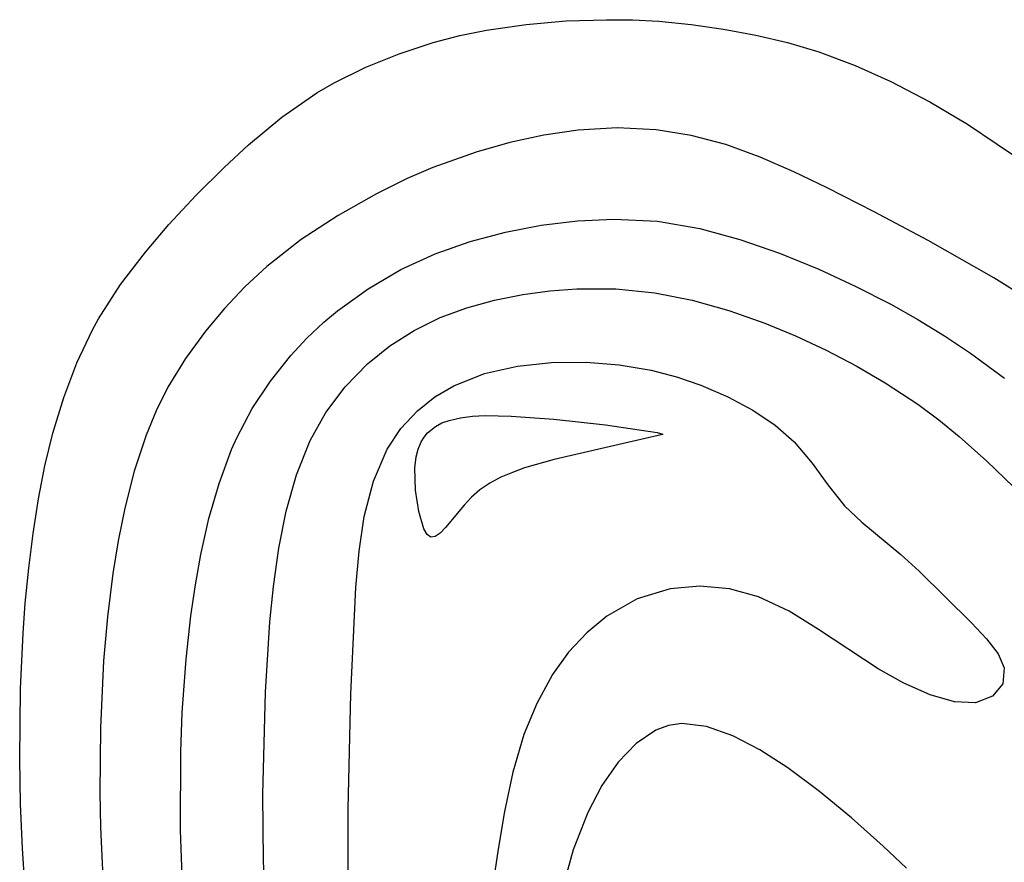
# Model space of a CAD drawing. Header units: metres. Extents: x 1073367 to 1082519, y 1569854 to 1574957.
# Tile 820 of 1056: x 1081741 to 1081783, y 1571875 to 1571911. Entities that reach past the tile are written whole.
import ezdxf

# ---------------------------------------------------------------- set-up
doc = ezdxf.new("R2010")
doc.units = ezdxf.units.M
doc.layers.add('CGG_CurvaNivelLidar_v1', color=253, linetype='Continuous', lineweight=30)

msp = doc.modelspace()

# ---------------------------------------------------------------- linework, layer by layer
at = {"layer": 'CGG_CurvaNivelLidar_v1'}
for p, q in [((1081760.9192, 1571910.8034, 76.5), (1081762.6273, 1571911.0516, 76.5)), ((1081762.6273, 1571911.0516, 76.5), (1081764.3533, 1571911.1974, 76.5)), ((1081764.3533, 1571911.1974, 76.5), (1081766.0867, 1571911.252, 76.5)), ((1081766.0867, 1571911.252, 76.5), (1081767.2168, 1571911.2396, 76.5)), ((1081767.2168, 1571911.2396, 76.5), (1081768.3438, 1571911.1835, 76.5)), ((1081768.3438, 1571911.1835, 76.5), (1081769.7445, 1571911.0459, 76.5)), ((1081769.7445, 1571911.0459, 76.5), (1081771.1353, 1571910.8448, 76.5)), ((1081771.1353, 1571910.8448, 76.5), (1081772.5252, 1571910.5875, 76.5)), ((1081758.6172, 1571910.2679, 76.5), (1081759.7593, 1571910.5644, 76.5)), ((1081759.7593, 1571910.5644, 76.5), (1081760.9192, 1571910.8034, 76.5)), ((1081772.5252, 1571910.5875, 76.5), (1081773.8964, 1571910.2674, 76.5)), ((1081757.1424, 1571909.7874, 76.5), (1081758.6172, 1571910.2679, 76.5)), ((1081773.8964, 1571910.2674, 76.5), (1081775.2418, 1571909.8694, 76.5)), ((1081755.7133, 1571909.2084, 76.5), (1081757.1424, 1571909.7874, 76.5)), ((1081775.2418, 1571909.8694, 76.5), (1081776.8126, 1571909.2758, 76.5)), ((1081754.3404, 1571908.5299, 76.5), (1081755.7133, 1571909.2084, 76.5)), ((1081776.8126, 1571909.2758, 76.5), (1081778.3443, 1571908.582, 76.5)), ((1081753.5976, 1571908.1005, 76.5), (1081754.3404, 1571908.5299, 76.5)), ((1081778.3443, 1571908.582, 76.5), (1081780.0286, 1571907.7132, 76.5)), ((1081752.0858, 1571907.049, 76.5), (1081753.5976, 1571908.1005, 76.5)), ((1081780.0286, 1571907.7132, 76.5), (1081781.6567, 1571906.7548, 76.5)), ((1081750.659, 1571905.8596, 76.5), (1081752.0858, 1571907.049, 76.5)), ((1081766.5522, 1571906.587, 76), (1081764.8696, 1571906.4891, 76)), ((1081768.2271, 1571906.5077, 76), (1081766.5522, 1571906.587, 76)), ((1081781.6567, 1571906.7548, 76.5), (1081785.0778, 1571904.435, 76.5)), ((1081763.3926, 1571906.2725, 76), (1081761.9245, 1571905.9526, 76)), ((1081764.8696, 1571906.4891, 76), (1081763.3926, 1571906.2725, 76)), ((1081769.7445, 1571906.2635, 76), (1081768.2271, 1571906.5077, 76)), ((1081771.2376, 1571905.8663, 76), (1081769.7445, 1571906.2635, 76)), ((1081749.5972, 1571904.8767, 76.5), (1081750.659, 1571905.8596, 76.5)), ((1081761.9245, 1571905.9526, 76), (1081760.4711, 1571905.5438, 76)), ((1081772.7101, 1571905.3305, 76), (1081771.2376, 1571905.8663, 76)), ((1081760.4711, 1571905.5438, 76), (1081758.5963, 1571904.8808, 76)), ((1081774.1632, 1571904.6958, 76), (1081772.7101, 1571905.3305, 76)), ((1081748.3991, 1571903.6839, 76.5), (1081749.5972, 1571904.8767, 76.5)), ((1081758.5963, 1571904.8808, 76), (1081757.4985, 1571904.4083, 76)), ((1081775.6089, 1571904.0001, 76), (1081774.1632, 1571904.6958, 76)), ((1081757.4985, 1571904.4083, 76), (1081756.1762, 1571903.7495, 76)), ((1081747.2192, 1571902.421, 76.5), (1081748.3991, 1571903.6839, 76.5)), ((1081756.1762, 1571903.7495, 76), (1081754.5179, 1571902.8115, 76)), ((1081777.6329, 1571902.976, 76), (1081775.6089, 1571904.0001, 76)), ((1081754.5179, 1571902.8115, 76), (1081752.9278, 1571901.7727, 76)), ((1081779.9593, 1571901.739, 76), (1081777.6329, 1571902.976, 76)), ((1081746.2033, 1571901.2382, 76.5), (1081747.2192, 1571902.421, 76.5)), ((1081761.7302, 1571902.0969, 75.5), (1081763.2764, 1571902.396, 75.5)), ((1081763.2764, 1571902.396, 75.5), (1081764.8389, 1571902.5875, 75.5)), ((1081764.8389, 1571902.5875, 75.5), (1081766.4074, 1571902.6602, 75.5)), ((1081766.4074, 1571902.6602, 75.5), (1081768.2865, 1571902.5629, 75.5)), ((1081768.2865, 1571902.5629, 75.5), (1081770.117, 1571902.246, 75.5)), ((1081760.2122, 1571901.6934, 75.5), (1081761.7302, 1571902.0969, 75.5)), ((1081770.117, 1571902.246, 75.5), (1081771.8445, 1571901.777, 75.5)), ((1081752.9278, 1571901.7727, 76), (1081751.4374, 1571900.6131, 76)), ((1081758.7055, 1571901.1656, 75.5), (1081760.2122, 1571901.6934, 75.5)), ((1081771.8445, 1571901.777, 75.5), (1081773.5549, 1571901.1838, 75.5)), ((1081782.7899, 1571900.1219, 76), (1081779.9593, 1571901.739, 76)), ((1081745.1321, 1571899.8394, 76.5), (1081746.2033, 1571901.2382, 76.5)), ((1081757.2169, 1571900.4788, 75.5), (1081758.7055, 1571901.1656, 75.5)), ((1081773.5549, 1571901.1838, 75.5), (1081775.2462, 1571900.4934, 75.5)), ((1081751.4374, 1571900.6131, 76), (1081750.4951, 1571899.7405, 76)), ((1081755.8049, 1571899.6559, 75.5), (1081757.2169, 1571900.4788, 75.5)), ((1081775.2462, 1571900.4934, 75.5), (1081776.8091, 1571899.7737, 75.5)), ((1081744.1888, 1571898.365, 76.5), (1081745.1321, 1571899.8394, 76.5)), ((1081784.2193, 1571899.222, 76), (1081782.7899, 1571900.1219, 76)), ((1081750.4951, 1571899.7405, 76), (1081749.6144, 1571898.8083, 76)), ((1081754.4828, 1571898.706, 75.5), (1081755.8049, 1571899.6559, 75.5)), ((1081761.2573, 1571899.1636, 75), (1081762.4873, 1571899.4071, 75)), ((1081762.4873, 1571899.4071, 75), (1081763.6442, 1571899.5633, 75)), ((1081763.6442, 1571899.5633, 75), (1081764.8155, 1571899.6514, 75)), ((1081764.8155, 1571899.6514, 75), (1081766.4971, 1571899.6492, 75)), ((1081766.4971, 1571899.6492, 75), (1081768.1798, 1571899.486, 75)), ((1081768.1798, 1571899.486, 75), (1081769.7769, 1571899.1702, 75)), ((1081776.8091, 1571899.7737, 75.5), (1081778.3458, 1571898.9874, 75.5)), ((1081760.0623, 1571898.8357, 75), (1081761.2573, 1571899.1636, 75)), ((1081769.7769, 1571899.1702, 75), (1081771.3578, 1571898.7228, 75)), ((1081778.3458, 1571898.9874, 75.5), (1081779.5191, 1571898.3283, 75.5)), ((1081749.6144, 1571898.8083, 76), (1081748.794, 1571897.8252, 76)), ((1081753.8963, 1571898.214, 75.5), (1081754.4828, 1571898.706, 75.5)), ((1081758.9143, 1571898.4106, 75), (1081760.0623, 1571898.8357, 75)), ((1081771.3578, 1571898.7228, 75), (1081772.9195, 1571898.17, 75)), ((1081743.9277, 1571897.8859, 76.5), (1081744.1888, 1571898.365, 76.5)), ((1081753.1668, 1571897.5229, 75.5), (1081753.8963, 1571898.214, 75.5)), ((1081757.7907, 1571897.8566, 75), (1081758.9143, 1571898.4106, 75)), ((1081772.9195, 1571898.17, 75), (1081774.2428, 1571897.6244, 75)), ((1081779.5191, 1571898.3283, 75.5), (1081780.6681, 1571897.6267, 75.5)), ((1081743.2548, 1571896.4589, 76.5), (1081743.9277, 1571897.8859, 76.5)), ((1081748.794, 1571897.8252, 76), (1081747.9364, 1571896.6483, 76)), ((1081756.7411, 1571897.1903, 75), (1081757.7907, 1571897.8566, 75)), ((1081752.484, 1571896.7855, 75.5), (1081753.1668, 1571897.5229, 75.5)), ((1081774.2428, 1571897.6244, 75), (1081775.5607, 1571897.0115, 75)), ((1081780.6681, 1571897.6267, 75.5), (1081781.788, 1571896.8799, 75.5)), ((1081755.7772, 1571896.4162, 75), (1081756.7411, 1571897.1903, 75)), ((1081775.5607, 1571897.0115, 75), (1081776.8513, 1571896.3397, 75)), ((1081781.788, 1571896.8799, 75.5), (1081783.2456, 1571895.7987, 75.5)), ((1081742.6868, 1571894.9719, 76.5), (1081743.2548, 1571896.4589, 76.5)), ((1081747.9364, 1571896.6483, 76), (1081747.1793, 1571895.407, 76)), ((1081751.5995, 1571895.6738, 75.5), (1081752.484, 1571896.7855, 75.5)), ((1081754.8175, 1571895.4283, 75), (1081755.7772, 1571896.4162, 75)), ((1081762.2457, 1571896.3229, 74.5), (1081763.7164, 1571896.4754, 74.5)), ((1081763.7164, 1571896.4754, 74.5), (1081765.2197, 1571896.4849, 74.5)), ((1081765.2197, 1571896.4849, 74.5), (1081766.6293, 1571896.3762, 74.5)), ((1081759.5034, 1571895.4761, 74.5), (1081760.8218, 1571895.9977, 74.5)), ((1081760.8218, 1571895.9977, 74.5), (1081762.2457, 1571896.3229, 74.5)), ((1081766.6293, 1571896.3762, 74.5), (1081768.0172, 1571896.1458, 74.5)), ((1081768.0172, 1571896.1458, 74.5), (1081769.1077, 1571895.8626, 74.5)), ((1081776.8513, 1571896.3397, 75), (1081778.1083, 1571895.6076, 75)), ((1081750.8159, 1571894.4872, 75.5), (1081751.5995, 1571895.6738, 75.5)), ((1081769.1077, 1571895.8626, 74.5), (1081770.1588, 1571895.5026, 74.5)), ((1081778.1083, 1571895.6076, 75), (1081779.5088, 1571894.6808, 75)), ((1081747.1793, 1571895.407, 76), (1081746.6727, 1571894.3935, 76)), ((1081753.9897, 1571894.3239, 75), (1081754.8175, 1571895.4283, 75)), ((1081758.6816, 1571894.9901, 74.5), (1081759.5034, 1571895.4761, 74.5)), ((1081770.1588, 1571895.5026, 74.5), (1081771.3232, 1571894.9998, 74.5)), ((1081742.2158, 1571893.436, 76.5), (1081742.6868, 1571894.9719, 76.5)), ((1081757.9416, 1571894.4007, 74.5), (1081758.6816, 1571894.9901, 74.5)), ((1081771.3232, 1571894.9998, 74.5), (1081772.3991, 1571894.4203, 74.5)), ((1081746.6727, 1571894.3935, 76), (1081746.2359, 1571893.3418, 76)), ((1081750.1459, 1571893.2288, 75.5), (1081750.8159, 1571894.4872, 75.5)), ((1081753.3065, 1571893.1145, 75), (1081753.9897, 1571894.3239, 75)), ((1081757.2261, 1571893.626, 74.5), (1081757.9416, 1571894.4007, 74.5)), ((1081772.3991, 1571894.4203, 74.5), (1081773.362, 1571893.7713, 74.5)), ((1081779.5088, 1571894.6808, 75), (1081780.4159, 1571894.005, 75)), ((1081758.7114, 1571893.7187, 74), (1081758.9954, 1571893.8694, 74)), ((1081758.9954, 1571893.8694, 74), (1081759.3074, 1571893.9842, 74)), ((1081759.3074, 1571893.9842, 74), (1081759.7915, 1571894.0956, 74)), ((1081759.7915, 1571894.0956, 74), (1081760.3091, 1571894.1585, 74)), ((1081760.3091, 1571894.1585, 74), (1081760.8504, 1571894.1855, 74)), ((1081760.8504, 1571894.1855, 74), (1081761.9777, 1571894.1682, 74)), ((1081761.9777, 1571894.1682, 74), (1081763.8211, 1571894.0328, 74)), ((1081763.8211, 1571894.0328, 74), (1081766.0399, 1571893.7846, 74)), ((1081780.4159, 1571894.005, 75), (1081781.2933, 1571893.2913, 75)), ((1081741.8725, 1571892.0287, 76.5), (1081742.2158, 1571893.436, 76.5)), ((1081756.6372, 1571892.7394, 74.5), (1081757.2261, 1571893.626, 74.5)), ((1081758.2253, 1571893.2626, 74), (1081758.3778, 1571893.4462, 74)), ((1081758.3778, 1571893.4462, 74), (1081758.7114, 1571893.7187, 74)), ((1081766.0399, 1571893.7846, 74), (1081767.8861, 1571893.5238, 74)), ((1081767.8861, 1571893.5238, 74), (1081768.2691, 1571893.4535, 74)), ((1081768.2691, 1571893.4535, 74), (1081768.5187, 1571893.3826, 74)), ((1081773.362, 1571893.7713, 74.5), (1081774.1831, 1571893.0566, 74.5)), ((1081746.2359, 1571893.3418, 76), (1081745.7233, 1571891.7919, 76)), ((1081749.9205, 1571892.7234, 75.5), (1081750.1459, 1571893.2288, 75.5)), ((1081752.7187, 1571891.6372, 75), (1081753.3065, 1571893.1145, 75)), ((1081757.9686, 1571892.748, 74), (1081758.0989, 1571893.0586, 74)), ((1081758.0989, 1571893.0586, 74), (1081758.2253, 1571893.2626, 74)), ((1081768.5, 1571893.3749, 74), (1081763.8332, 1571892.2999, 74)), ((1081768.5187, 1571893.3826, 74), (1081768.5, 1571893.3749, 74)), ((1081774.1831, 1571893.0566, 74.5), (1081774.9589, 1571892.1389, 74.5)), ((1081781.2933, 1571893.2913, 75), (1081782.4874, 1571892.2277, 75)), ((1081749.3805, 1571891.268, 75.5), (1081749.9205, 1571892.7234, 75.5)), ((1081756.0391, 1571891.3576, 74.5), (1081756.6372, 1571892.7394, 74.5)), ((1081757.8834, 1571892.4112, 74), (1081757.9686, 1571892.748, 74)), ((1081757.8282, 1571891.9441, 74), (1081757.8834, 1571892.4112, 74)), ((1081763.8332, 1571892.2999, 74), (1081762.5585, 1571891.9329, 74)), ((1081782.4874, 1571892.2277, 75), (1081783.6424, 1571891.1214, 75)), ((1081741.5922, 1571890.596, 76.5), (1081741.8725, 1571892.0287, 76.5)), ((1081745.7233, 1571891.7919, 76), (1081745.3149, 1571890.1923, 76)), ((1081757.8535, 1571890.9752, 74), (1081757.8282, 1571891.9441, 74)), ((1081762.0334, 1571891.743, 74), (1081761.5312, 1571891.5276, 74)), ((1081762.5585, 1571891.9329, 74), (1081762.0334, 1571891.743, 74)), ((1081774.9589, 1571892.1389, 74.5), (1081775.6338, 1571891.1994, 74.5)), ((1081752.2832, 1571890.0663, 75), (1081752.7187, 1571891.6372, 75)), ((1081755.6451, 1571889.8328, 74.5), (1081756.0391, 1571891.3576, 74.5)), ((1081761.5312, 1571891.5276, 74), (1081761.0598, 1571891.2794, 74)), ((1081748.9471, 1571889.7552, 75.5), (1081749.3805, 1571891.268, 75.5)), ((1081757.9943, 1571890.0534, 74), (1081757.8535, 1571890.9752, 74)), ((1081760.6298, 1571890.989, 74), (1081760.2721, 1571890.6742, 74)), ((1081761.0598, 1571891.2794, 74), (1081760.6298, 1571890.989, 74)), ((1081775.6338, 1571891.1994, 74.5), (1081776.3475, 1571890.3051, 74.5)), ((1081741.3602, 1571889.1118, 76.5), (1081741.5922, 1571890.596, 76.5)), ((1081760.2721, 1571890.6742, 74), (1081759.9513, 1571890.3341, 74)), ((1081745.3149, 1571890.1923, 76), (1081745.0323, 1571888.7976, 76)), ((1081751.9637, 1571888.4683, 75), (1081752.2832, 1571890.0663, 75)), ((1081758.215, 1571889.3115, 74), (1081757.9943, 1571890.0534, 74)), ((1081759.9513, 1571890.3341, 74), (1081759.1421, 1571889.3632, 74)), ((1081776.3475, 1571890.3051, 74.5), (1081777.0962, 1571889.589, 74.5)), ((1081748.5986, 1571888.1994, 75.5), (1081748.9471, 1571889.7552, 75.5)), ((1081755.419, 1571888.3393, 74.5), (1081755.6451, 1571889.8328, 74.5)), ((1081758.3548, 1571889.0655, 74), (1081758.215, 1571889.3115, 74)), ((1081759.1421, 1571889.3632, 74), (1081758.9129, 1571889.1269, 74)), ((1081777.0962, 1571889.589, 74.5), (1081778.7873, 1571888.1973, 74.5)), ((1081741.174, 1571887.6118, 76.5), (1081741.3602, 1571889.1118, 76.5)), ((1081745.0323, 1571888.7976, 76), (1081744.8012, 1571887.3821, 76)), ((1081758.5187, 1571888.9459, 74), (1081758.3548, 1571889.0655, 74)), ((1081758.7041, 1571888.9768, 74), (1081758.5187, 1571888.9459, 74)), ((1081758.9129, 1571889.1269, 74), (1081758.7041, 1571888.9768, 74)), ((1081751.7282, 1571886.823, 75), (1081751.9637, 1571888.4683, 75)), ((1081755.2779, 1571886.7806, 74.5), (1081755.419, 1571888.3393, 74.5)), ((1081748.3635, 1571886.8903, 75.5), (1081748.5986, 1571888.1994, 75.5)), ((1081778.7873, 1571888.1973, 74.5), (1081779.5746, 1571887.48, 74.5)), ((1081741.0269, 1571886.0999, 76.5), (1081741.174, 1571887.6118, 76.5)), ((1081744.8012, 1571887.3821, 76), (1081744.5672, 1571885.511, 76)), ((1081779.5746, 1571887.48, 74.5), (1081781.8246, 1571885.2614, 74.5)), ((1081748.1697, 1571885.5644, 75.5), (1081748.3635, 1571886.8903, 75.5)), ((1081751.5764, 1571885.3031, 75), (1081751.7282, 1571886.823, 75)), ((1081755.0673, 1571882.2029, 74.5), (1081755.2779, 1571886.7806, 74.5)), ((1081768.8398, 1571886.7248, 74.5), (1081767.418, 1571886.2884, 74.5)), ((1081770.1149, 1571886.8398, 74.5), (1081768.8398, 1571886.7248, 74.5)), ((1081771.3967, 1571886.7224, 74.5), (1081770.1149, 1571886.8398, 74.5)), ((1081772.6472, 1571886.3802, 74.5), (1081771.3967, 1571886.7224, 74.5)), ((1081767.418, 1571886.2884, 74.5), (1081766.1023, 1571885.5489, 74.5)), ((1081773.9672, 1571885.7547, 74.5), (1081772.6472, 1571886.3802, 74.5)), ((1081740.9301, 1571884.8168, 76.5), (1081741.0269, 1571886.0999, 76.5)), ((1081744.5672, 1571885.511, 76), (1081744.4015, 1571883.6206, 76)), ((1081747.9612, 1571883.6837, 75.5), (1081748.1697, 1571885.5644, 75.5)), ((1081766.1023, 1571885.5489, 74.5), (1081765.236, 1571884.8316, 74.5)), ((1081775.2365, 1571884.9656, 74.5), (1081773.9672, 1571885.7547, 74.5)), ((1081751.3873, 1571882.2675, 75), (1081751.5764, 1571885.3031, 75)), ((1081777.8047, 1571883.2792, 74.5), (1081775.2365, 1571884.9656, 74.5)), ((1081781.8246, 1571885.2614, 74.5), (1081782.4786, 1571884.5736, 74.5)), ((1081740.8158, 1571882.4185, 76.5), (1081740.9301, 1571884.8168, 76.5)), ((1081765.236, 1571884.8316, 74.5), (1081764.4558, 1571883.9851, 74.5)), ((1081782.4786, 1571884.5736, 74.5), (1081782.9757, 1571883.9253, 74.5)), ((1081747.7983, 1571881.3877, 75.5), (1081747.9612, 1571883.6837, 75.5)), ((1081764.4558, 1571883.9851, 74.5), (1081763.7664, 1571883.0278, 74.5)), ((1081782.9757, 1571883.9253, 74.5), (1081783.2414, 1571883.3123, 74.5)), ((1081744.4015, 1571883.6206, 76), (1081744.2659, 1571880.725, 76)), ((1081778.9139, 1571882.6609, 74.5), (1081777.8047, 1571883.2792, 74.5)), ((1081783.2414, 1571883.3123, 74.5), (1081783.1752, 1571882.6308, 74.5)), ((1081763.7664, 1571883.0278, 74.5), (1081763.0821, 1571881.786, 74.5)), ((1081740.7853, 1571879.383, 76.5), (1081740.8158, 1571882.4185, 76.5)), ((1081780.0529, 1571882.1565, 74.5), (1081778.9139, 1571882.6609, 74.5)), ((1081783.1752, 1571882.6308, 74.5), (1081782.7388, 1571882.095, 74.5)), ((1081751.2771, 1571877.8526, 75), (1081751.3873, 1571882.2675, 75)), ((1081754.9502, 1571877.2383, 74.5), (1081755.0673, 1571882.2029, 74.5)), ((1081781.1014, 1571881.8563, 74.5), (1081780.0529, 1571882.1565, 74.5)), ((1081782.7388, 1571882.095, 74.5), (1081782.0016, 1571881.8131, 74.5)), ((1081763.0821, 1571881.786, 74.5), (1081762.5294, 1571880.4383, 74.5)), ((1081782.0016, 1571881.8131, 74.5), (1081781.1014, 1571881.8563, 74.5)), ((1081747.7313, 1571879.7023, 75.5), (1081747.7983, 1571881.3877, 75.5)), ((1081744.2659, 1571880.725, 76), (1081744.2435, 1571877.9274, 76)), ((1081768.7663, 1571880.8351, 75), (1081768.22, 1571880.6317, 75)), ((1081769.3341, 1571880.9178, 75), (1081768.7663, 1571880.8351, 75)), ((1081770.4072, 1571880.7946, 75), (1081769.3341, 1571880.9178, 75)), ((1081771.5377, 1571880.393, 75), (1081770.4072, 1571880.7946, 75)), ((1081762.5294, 1571880.4383, 74.5), (1081762.0555, 1571878.8211, 74.5)), ((1081768.22, 1571880.6317, 75), (1081767.3662, 1571880.0592, 75)), ((1081772.7085, 1571879.7793, 75), (1081771.5377, 1571880.393, 75)), ((1081767.3662, 1571880.0592, 75), (1081766.5873, 1571879.2481, 75)), ((1081747.7146, 1571876.3188, 75.5), (1081747.7313, 1571879.7023, 75.5)), ((1081773.9057, 1571879.0056, 75), (1081772.7085, 1571879.7793, 75)), ((1081740.8226, 1571877.4562, 76.5), (1081740.7853, 1571879.383, 76.5)), ((1081766.5873, 1571879.2481, 75), (1081765.8882, 1571878.2455, 75)), ((1081775.2808, 1571877.9847, 75), (1081773.9057, 1571879.0056, 75)), ((1081762.0555, 1571878.8211, 74.5), (1081761.6909, 1571877.1266, 74.5)), ((1081765.8882, 1571878.2455, 75), (1081765.2785, 1571877.0874, 75)), ((1081744.2435, 1571877.9274, 76), (1081744.2714, 1571876.4455, 76)), ((1081751.3005, 1571874.9993, 75), (1081751.2771, 1571877.8526, 75)), ((1081776.6581, 1571876.8517, 75), (1081775.2808, 1571877.9847, 75)), ((1081740.9005, 1571875.5279, 76.5), (1081740.8226, 1571877.4562, 76.5)), ((1081754.9537, 1571873.6656, 74.5), (1081754.9502, 1571877.2383, 74.5)), ((1081761.6909, 1571877.1266, 74.5), (1081761.4108, 1571875.5078, 74.5)), ((1081765.2785, 1571877.0874, 75), (1081764.6564, 1571875.4733, 75)), ((1081744.2714, 1571876.4455, 76), (1081744.4149, 1571873.4805, 76)), ((1081778.022, 1571875.6365, 75), (1081776.6581, 1571876.8517, 75)), ((1081747.8224, 1571873.5541, 75.5), (1081747.7146, 1571876.3188, 75.5)), ((1081779.021, 1571874.6856, 75), (1081778.022, 1571875.6365, 75)), ((1081741.0401, 1571873.3476, 76.5), (1081740.9005, 1571875.5279, 76.5)), ((1081761.4108, 1571875.5078, 74.5), (1081761.1785, 1571873.8553, 74.5)), ((1081764.6564, 1571875.4733, 75), (1081764.1676, 1571873.7166, 75)), ((1081751.4131, 1571872.2051, 75), (1081751.3005, 1571874.9993, 75))]:
    msp.add_line(p, q, dxfattribs=at)

doc.saveas('drawing.dxf')
